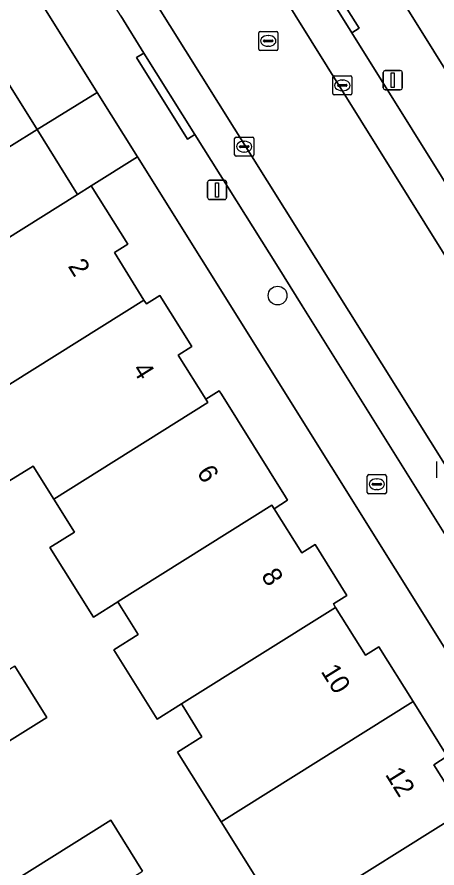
# Model space of a CAD drawing. Extents: x 159664 to 160323, y 385312 to 386115.
# Drawn here: x 159905.94 to 159927.87, y 385862.95 to 385907.34 of the extents above; entities that cross this region are included whole.
import ezdxf

# ---------------------------------------------------------------- set-up
doc = ezdxf.new("R2010")
doc.units = 0
for name, color, linetype in [('IMGEO_Boom', 7, 'Continuous'), ('IMGEO_Brandkraan', 7, 'Continuous'), ('IMGEO_Erf', 7, 'Continuous'), ('IMGEO_Hek', 7, 'Continuous'), ('IMGEO_Kolk', 7, 'Continuous'), ('IMGEO_Lichtmast', 7, 'Continuous'), ('IMGEO_Pand', 7, 'Continuous'), ('IMGEO_Pand_nummerreeks', 7, 'Continuous'), ('IMGEO_Parkeervlak_open', 7, 'Continuous'), ('IMGEO_Rijbaan_lokaal_open', 7, 'Continuous'), ('IMGEO_Rioolput', 7, 'Continuous'), ('IMGEO_Voetpad_open', 7, 'Continuous')]:
    doc.layers.add(name, color=color, linetype=linetype)

msp = doc.modelspace()

# ---------------------------------------------------------------- linework, layer by layer
at = {"layer": 'IMGEO_Boom'}
msp.add_circle((159919.546, 385892.808), 0.489, dxfattribs=at)
at = {"layer": 'IMGEO_Brandkraan'}
for p, q in [((159924.227, 385882.541), (159924.227, 385883.393)), ((159924.302, 385883.467), (159925.154, 385883.467)), ((159925.228, 385883.393), (159925.228, 385882.541)), ((159924.486, 385882.961), (159924.486, 385882.973)), ((159924.924, 385882.924), (159924.526, 385882.924)), ((159924.529, 385883.01), (159924.927, 385883.01)), ((159924.715, 385883.247), (159924.74, 385883.247)), ((159924.97, 385882.973), (159924.97, 385882.961)), ((159925.154, 385882.467), (159924.302, 385882.467)), ((159924.738, 385882.687), (159924.713, 385882.687))]:
    msp.add_line(p, q, dxfattribs=at)
for points in [[(159924.227, 385882.541), (159924.227, 385883.393)], [(159924.302, 385883.467), (159925.154, 385883.467)], [(159925.228, 385883.393), (159925.228, 385882.541)], [(159925.154, 385882.467), (159924.302, 385882.467)]]:
    msp.add_lwpolyline(points, dxfattribs=at)
for centre, radius, start, end in [((159924.304, 385883.391), 0.0765, 91.552, 178.448), ((159924.304, 385883.391), 0.0765, 91.552, 178.448), ((159925.152, 385883.391), 0.0765, 1.552, 88.448), ((159925.152, 385883.391), 0.0765, 1.552, 88.448), ((159924.526, 385882.97), 0.0403, 85.8775, 175.7526), ((159924.523, 385882.96), 0.0366, 178.938, 274.7102), ((159924.927, 385882.967), 0.043, 264.8664, 352.4533), ((159924.931, 385882.972), 0.0386, 1.7309, 96.639), ((159924.304, 385882.543), 0.0765, 181.552, 268.448), ((159924.304, 385882.543), 0.0765, 181.552, 268.448), ((159925.152, 385882.543), 0.0765, 271.552, 358.448), ((159925.152, 385882.543), 0.0765, 271.552, 358.448)]:
    msp.add_arc(centre, radius, start, end, dxfattribs=at)
for centre, major_axis, ratio, start_param, end_param in [((159924.714, 385882.967), (-0.387, 0.002), 0.722429, 4.712389, 7.853982), ((159924.739, 385882.967), (-0.39, 0.002), 0.717154, 1.570796, 4.712389)]:
    msp.add_ellipse(centre, major_axis=major_axis, ratio=ratio, start_param=start_param, end_param=end_param, dxfattribs=at)
at = {"layer": 'IMGEO_Erf'}
for points in [[(159905.202, 385904.344), (159906.986, 385901.466), (159910.117, 385903.4), (159897.762, 385923.148)], [(159925.825, 385908.577), (159972.737, 385833.507)], [(159945.912, 385846.253), (159912.237, 385900.05), (159909.819, 385898.535), (159911.725, 385895.491), (159911.022, 385895.051), (159912.565, 385892.575), (159912.694, 385892.368), (159913.398, 385892.808), (159915.062, 385890.143), (159914.358, 385889.704), (159915.797, 385887.408), (159916.501, 385887.847), (159916.613, 385887.668), (159919.955, 385882.312), (159920.069, 385882.13), (159919.364, 385881.69), (159920.804, 385879.39), (159921.509, 385879.828), (159923.167, 385877.166), (159922.462, 385876.727), (159922.578, 385876.542), (159924.136, 385874.05), (159924.84, 385874.49), (159926.629, 385871.625), (159928.408, 385868.777), (159927.704, 385868.337), (159929.146, 385866.036)], [(159918.841, 385861.771), (159916.606, 385865.352), (159914.327, 385868.997), (159915.599, 385869.792), (159914.646, 385871.319), (159914.53, 385871.505), (159913.259, 385870.71), (159910.995, 385874.332), (159912.267, 385875.127), (159911.313, 385876.653), (159911.201, 385876.833), (159909.931, 385876.038), (159907.662, 385879.667), (159908.934, 385880.461), (159907.857, 385882.188), (159906.778, 385883.913), (159905.506, 385883.118)], [(159905.825, 385873.468), (159907.49, 385870.802), (159901.307, 385866.94)], [(159904.652, 385861.59), (159910.836, 385865.45), (159912.501, 385862.783)]]:
    msp.add_lwpolyline(points, dxfattribs=at)
at = {"layer": 'IMGEO_Hek'}
msp.add_lwpolyline([(159909.101, 385898.086), (159906.986, 385901.466)], dxfattribs=at)
at = {"layer": 'IMGEO_Kolk'}
for p, q in [((159922.426, 385903.346), (159922.426, 385904.198)), ((159922.501, 385904.272), (159923.353, 385904.272)), ((159923.427, 385904.198), (159923.427, 385903.346)), ((159922.685, 385903.766), (159922.685, 385903.778)), ((159923.123, 385903.729), (159922.725, 385903.729)), ((159922.728, 385903.815), (159923.126, 385903.815)), ((159922.914, 385904.052), (159922.939, 385904.052)), ((159923.169, 385903.778), (159923.169, 385903.766)), ((159923.353, 385903.272), (159922.501, 385903.272)), ((159922.937, 385903.492), (159922.912, 385903.492)), ((159917.378, 385901.076), (159918.23, 385901.076)), ((159917.303, 385900.15), (159917.303, 385901.002)), ((159917.562, 385900.57), (159917.562, 385900.582)), ((159917.605, 385900.619), (159918.003, 385900.619)), ((159917.791, 385900.856), (159917.816, 385900.856)), ((159918.046, 385900.582), (159918.046, 385900.57)), ((159918.304, 385901.002), (159918.304, 385900.15)), ((159918, 385900.533), (159917.602, 385900.533)), ((159917.814, 385900.296), (159917.789, 385900.296)), ((159918.23, 385900.076), (159917.378, 385900.076)), ((159927.869, 385883.307), (159927.869, 385884.159))]:
    msp.add_line(p, q, dxfattribs=at)
for points in [[(159922.426, 385903.346), (159922.426, 385904.198)], [(159922.501, 385904.272), (159923.353, 385904.272)], [(159923.427, 385904.198), (159923.427, 385903.346)], [(159923.353, 385903.272), (159922.501, 385903.272)], [(159917.378, 385901.076), (159918.23, 385901.076)], [(159917.303, 385900.15), (159917.303, 385901.002)], [(159918.304, 385901.002), (159918.304, 385900.15)], [(159918.23, 385900.076), (159917.378, 385900.076)], [(159927.869, 385883.307), (159927.869, 385884.159)]]:
    msp.add_lwpolyline(points, dxfattribs=at)
for centre, radius, start, end in [((159922.503, 385904.196), 0.0765, 91.552, 178.448), ((159922.503, 385904.196), 0.0765, 91.552, 178.448), ((159923.351, 385904.196), 0.0765, 1.552, 88.448), ((159923.351, 385904.196), 0.0765, 1.552, 88.448), ((159922.725, 385903.775), 0.0403, 85.8775, 175.7526), ((159922.722, 385903.765), 0.0366, 178.938, 274.7102), ((159923.126, 385903.772), 0.043, 264.8664, 352.4533), ((159923.13, 385903.777), 0.0386, 1.7309, 96.639), ((159922.503, 385903.348), 0.0765, 181.552, 268.448), ((159922.503, 385903.348), 0.0765, 181.552, 268.448), ((159923.351, 385903.348), 0.0765, 271.552, 358.448), ((159923.351, 385903.348), 0.0765, 271.552, 358.448), ((159917.38, 385901), 0.0765, 91.552, 178.448), ((159917.38, 385901), 0.0765, 91.552, 178.448), ((159918.228, 385901), 0.0765, 1.552, 88.448), ((159918.228, 385901), 0.0765, 1.552, 88.448), ((159917.602, 385900.579), 0.0403, 85.8775, 175.7526), ((159917.599, 385900.569), 0.0366, 178.938, 274.7102), ((159918.003, 385900.576), 0.043, 264.8664, 352.4533), ((159918.007, 385900.581), 0.0386, 1.7309, 96.639), ((159917.38, 385900.152), 0.0765, 181.552, 268.448), ((159917.38, 385900.152), 0.0765, 181.552, 268.448), ((159918.228, 385900.152), 0.0765, 271.552, 358.448), ((159918.228, 385900.152), 0.0765, 271.552, 358.448)]:
    msp.add_arc(centre, radius, start, end, dxfattribs=at)
for centre, major_axis, ratio, start_param, end_param in [((159922.913, 385903.772), (-0.387, 0.002), 0.722429, 4.712389, 7.853982), ((159922.938, 385903.772), (-0.39, 0.002), 0.717154, 1.570796, 4.712389), ((159917.79, 385900.576), (-0.387, 0.002), 0.722429, 4.712389, 7.853982), ((159917.815, 385900.576), (-0.39, 0.002), 0.717154, 1.570796, 4.712389)]:
    msp.add_ellipse(centre, major_axis=major_axis, ratio=ratio, start_param=start_param, end_param=end_param, dxfattribs=at)
at = {"layer": 'IMGEO_Lichtmast'}
for p, q in [((159925.064, 385903.643), (159925.064, 385904.443)), ((159925.064, 385904.443), (159925.064, 385903.643)), ((159925.164, 385904.543), (159925.954, 385904.543)), ((159925.954, 385904.543), (159925.164, 385904.543)), ((159926.054, 385904.443), (159926.054, 385903.643)), ((159926.054, 385903.643), (159926.054, 385904.443)), ((159925.954, 385903.543), (159925.164, 385903.543)), ((159925.164, 385903.543), (159925.954, 385903.543)), ((159915.99, 385898.819), (159916.78, 385898.819)), ((159916.78, 385898.819), (159915.99, 385898.819)), ((159915.89, 385897.919), (159915.89, 385898.719)), ((159915.89, 385898.719), (159915.89, 385897.919)), ((159916.88, 385898.719), (159916.88, 385897.919)), ((159916.88, 385897.919), (159916.88, 385898.719)), ((159916.78, 385897.819), (159915.99, 385897.819)), ((159915.99, 385897.819), (159916.78, 385897.819))]:
    msp.add_line(p, q, dxfattribs=at)
for points in [[(159925.484, 385904.418), (159925.634, 385904.418), (159925.634, 385903.668), (159925.484, 385903.668), (159925.484, 385904.418)], [(159916.31, 385898.694), (159916.46, 385898.694), (159916.46, 385897.944), (159916.31, 385897.944), (159916.31, 385898.694)]]:
    msp.add_lwpolyline(points, dxfattribs=at)
for centre, start, end in [((159925.164, 385904.443), 90, 180), ((159925.164, 385904.443), 90, 180), ((159925.954, 385904.443), 0, 90), ((159925.954, 385904.443), 360, 90), ((159925.164, 385903.643), 180, 270), ((159925.164, 385903.643), 180, 270), ((159925.954, 385903.643), 270, 0), ((159925.954, 385903.643), 270, 0), ((159915.99, 385898.719), 90, 180), ((159915.99, 385898.719), 90, 180), ((159916.78, 385898.719), 0, 90), ((159916.78, 385898.719), 360, 90), ((159915.99, 385897.919), 180, 270), ((159915.99, 385897.919), 180, 270), ((159916.78, 385897.919), 270, 0), ((159916.78, 385897.919), 270, 0)]:
    msp.add_arc(centre, 0.1, start, end, dxfattribs=at)
at = {"layer": 'IMGEO_Pand'}
for points in [[(159902.506, 385902.675), (159904.291, 385899.798), (159906.986, 385901.466), (159905.202, 385904.344)], [(159912.565, 385892.575), (159911.022, 385895.051), (159911.725, 385895.491), (159909.819, 385898.535), (159909.101, 385898.086), (159899.794, 385892.261), (159902.173, 385888.453), (159903.445, 385889.248), (159904.399, 385887.721), (159904.514, 385887.536)], [(159915.797, 385887.408), (159914.358, 385889.704), (159915.062, 385890.143), (159913.398, 385892.808), (159912.694, 385892.368), (159912.565, 385892.575), (159904.514, 385887.536), (159903.244, 385886.741), (159905.506, 385883.118), (159906.778, 385883.913), (159907.857, 385882.188), (159915.91, 385887.228)], [(159920.069, 385882.13), (159919.955, 385882.312), (159916.613, 385887.668), (159916.501, 385887.847), (159915.797, 385887.408), (159915.91, 385887.228), (159907.857, 385882.188), (159908.934, 385880.461), (159907.662, 385879.667), (159909.931, 385876.038), (159911.201, 385876.833), (159911.224, 385876.848), (159919.251, 385881.871), (159919.364, 385881.69)], [(159921.509, 385879.828), (159920.804, 385879.39), (159919.364, 385881.69), (159919.251, 385881.871), (159911.224, 385876.848), (159911.201, 385876.833), (159911.313, 385876.653), (159912.267, 385875.127), (159910.995, 385874.332), (159913.259, 385870.71), (159914.53, 385871.505), (159922.578, 385876.542), (159922.462, 385876.727), (159923.167, 385877.166)], [(159924.84, 385874.49), (159924.136, 385874.05), (159922.578, 385876.542), (159914.53, 385871.505), (159914.646, 385871.319), (159915.599, 385869.792), (159914.327, 385868.997), (159916.606, 385865.352), (159926.629, 385871.625)], [(159907.49, 385870.802), (159905.825, 385873.468), (159899.642, 385869.606), (159901.307, 385866.94)], [(159929.146, 385866.036), (159927.704, 385868.337), (159928.408, 385868.777), (159926.629, 385871.625), (159916.606, 385865.352), (159918.841, 385861.771), (159920.113, 385862.566), (159921.067, 385861.04), (159921.183, 385860.855), (159929.234, 385865.895)], [(159932.716, 385860.319), (159933.42, 385860.759), (159933.298, 385860.954), (159929.937, 385866.335), (159929.85, 385866.475), (159929.146, 385866.036), (159929.234, 385865.895), (159921.183, 385860.855), (159919.912, 385860.06), (159922.174, 385856.437), (159923.446, 385857.232), (159924.544, 385855.476), (159932.594, 385860.514)], [(159910.836, 385865.45), (159904.652, 385861.59), (159906.316, 385858.923), (159912.501, 385862.783)]]:
    msp.add_lwpolyline(points, close=True, dxfattribs=at)
at = {"layer": 'IMGEO_Parkeervlak_open'}
for points in [[(159909.345, 385925.272), (159966.54, 385833.611)], [(159961.733, 385830.677), (159904.47, 385921.952)], [(159923.431, 385906.517), (159920.762, 385910.787)], [(159911.363, 385907.393), (159912.562, 385905.459)], [(159940.61, 385878.988), (159923.431, 385906.517)], [(159912.562, 385905.459), (159915.224, 385901.204)], [(159915.224, 385901.204), (159919.574, 385894.292)], [(159919.574, 385894.292), (159920.833, 385892.269)], [(159920.833, 385892.269), (159932.15, 385874.182)]]:
    msp.add_lwpolyline(points, dxfattribs=at)
at = {"layer": 'IMGEO_Rijbaan_lokaal_open'}
for points in [[(159961.733, 385830.677), (159966.54, 385833.611), (159909.345, 385925.272), (159909.214, 385925.452), (159904.229, 385922.375), (159904.391, 385922.078), (159904.47, 385921.952)], [(159909.819, 385898.535), (159912.237, 385900.05), (159910.117, 385903.4), (159906.986, 385901.466), (159909.101, 385898.086)]]:
    msp.add_lwpolyline(points, close=True, dxfattribs=at)
at = {"layer": 'IMGEO_Rioolput'}
for p, q in [((159918.559, 385905.664), (159918.559, 385906.516)), ((159918.634, 385906.59), (159919.486, 385906.59)), ((159919.047, 385906.37), (159919.072, 385906.37)), ((159919.56, 385906.516), (159919.56, 385905.664)), ((159918.818, 385906.084), (159918.818, 385906.096)), ((159919.256, 385906.047), (159918.858, 385906.047)), ((159918.861, 385906.133), (159919.259, 385906.133)), ((159919.302, 385906.096), (159919.302, 385906.084)), ((159919.486, 385905.59), (159918.634, 385905.59)), ((159919.07, 385905.81), (159919.045, 385905.81))]:
    msp.add_line(p, q, dxfattribs=at)
for points in [[(159918.559, 385905.664), (159918.559, 385906.516)], [(159918.634, 385906.59), (159919.486, 385906.59)], [(159919.56, 385906.516), (159919.56, 385905.664)], [(159919.486, 385905.59), (159918.634, 385905.59)]]:
    msp.add_lwpolyline(points, dxfattribs=at)
for centre, radius, start, end in [((159918.636, 385906.514), 0.0765, 91.552, 178.448), ((159918.636, 385906.514), 0.0765, 91.552, 178.448), ((159919.484, 385906.514), 0.0765, 1.552, 88.448), ((159919.484, 385906.514), 0.0765, 1.552, 88.448), ((159918.858, 385906.093), 0.0403, 85.8775, 175.7526), ((159918.855, 385906.083), 0.0366, 178.938, 274.7102), ((159919.259, 385906.09), 0.043, 264.8664, 352.4533), ((159919.263, 385906.095), 0.0386, 1.7309, 96.639), ((159918.636, 385905.666), 0.0765, 181.552, 268.448), ((159918.636, 385905.666), 0.0765, 181.552, 268.448), ((159919.484, 385905.666), 0.0765, 271.552, 358.448), ((159919.484, 385905.666), 0.0765, 271.552, 358.448)]:
    msp.add_arc(centre, radius, start, end, dxfattribs=at)
for centre, major_axis, ratio, start_param, end_param in [((159919.046, 385906.09), (-0.387, 0.002), 0.722429, 4.712389, 7.853982), ((159919.071, 385906.09), (-0.39, 0.002), 0.717154, 1.570796, 4.712389)]:
    msp.add_ellipse(centre, major_axis=major_axis, ratio=ratio, start_param=start_param, end_param=end_param, dxfattribs=at)
at = {"layer": 'IMGEO_Voetpad_open'}
for points in [[(159984.547, 385816.744), (159983.8, 385816.278), (159981.326, 385820.244), (159983.037, 385821.314), (159977.037, 385830.931), (159976.287, 385830.471), (159975.949, 385831.023), (159974.168, 385833.87), (159973.941, 385834.239), (159973.932, 385834.253), (159972.737, 385833.507), (159925.825, 385908.577), (159923.736, 385911.957), (159911.405, 385931.658), (159907.344, 385929.109)], [(159901.635, 385925.571), (159897.762, 385923.148), (159910.117, 385903.4), (159912.237, 385900.05), (159945.912, 385846.253), (159943.437, 385844.726), (159942.68, 385844.254), (159943.473, 385842.986), (159946.689, 385845.008), (159959.474, 385824.596), (159961.377, 385821.523)], [(159912.668, 385923.681), (159918.241, 385914.788), (159919.709, 385912.471), (159920.762, 385910.787), (159921.132, 385911.01), (159923.812, 385906.761), (159923.431, 385906.517), (159940.61, 385878.988), (159941.861, 385876.989), (159947.782, 385867.52), (159948.866, 385865.766), (159952.389, 385860.121), (159953.801, 385857.87), (159958.89, 385849.7), (159960.317, 385847.412), (159966.363, 385837.715), (159967.458, 385835.954), (159984.172, 385809.147)], [(159958.307, 385832.363), (159956.044, 385836.02), (159954.942, 385837.782), (159942.352, 385857.909), (159941.066, 385859.92), (159933.418, 385872.158), (159932.15, 385874.182), (159920.833, 385892.269), (159919.574, 385894.292), (159915.224, 385901.204), (159914.841, 385900.959), (159912.178, 385905.223), (159912.562, 385905.459), (159911.363, 385907.393), (159910.452, 385908.848), (159904.433, 385918.439)], [(159899.794, 385892.261), (159909.101, 385898.086), (159906.986, 385901.466), (159904.291, 385899.798)]]:
    msp.add_lwpolyline(points, dxfattribs=at)
for points in [[(159923.431, 385906.517), (159923.812, 385906.761), (159921.132, 385911.01), (159920.762, 385910.787)], [(159915.224, 385901.204), (159912.562, 385905.459), (159912.178, 385905.223), (159914.841, 385900.959)]]:
    msp.add_lwpolyline(points, close=True, dxfattribs=at)

# ---------------------------------------------------------------- texts
at = {"layer": 'IMGEO_Pand_nummerreeks'}
for s, p in [('2', (159908.572, 385894.343)), ('4', (159911.935, 385888.96)), ('6', (159915.297, 385883.579)), ('8', (159918.66, 385878.195)), ('10', (159921.778, 385873.206)), ('12', (159925.137, 385867.83))]:
    msp.add_text(s, height=1, rotation=301.9938, dxfattribs=at).set_placement(p)

doc.saveas('drawing.dxf')
